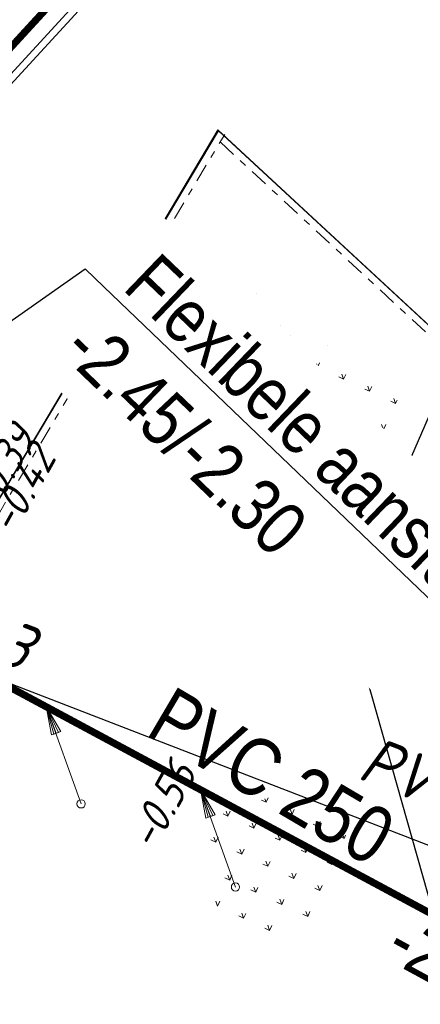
# Model space of a CAD drawing. Header units: metres. Extents: x 111546 to 149831, y 498798 to 507863.
# Tile 958 of 1056: x 111960.06 to 111965.65, y 501880.33 to 501894.08. Entities that reach past the tile are written whole.
import ezdxf
from ezdxf import colors
from ezdxf.entities.mleader import LeaderData, LeaderLine
from ezdxf.enums import TextEntityAlignment as Align
from ezdxf.math import Vec2, Vec3

# ---------------------------------------------------------------- set-up
doc = ezdxf.new("R2010")
doc.units = ezdxf.units.M
for name, pattern in [('DASHDOT', [25.4, 12.7, -6.35, 0, -6.35]), ('DASHED', [19.05, 12.7, -6.35]), ('HIDDEN', [9.525, 6.35, -3.175])]:
    doc.linetypes.add(name, pattern=pattern)
for name, color, linetype in [('0-hoogte mv-bestaand', 253, 'Continuous'), ('0-werkgrens', 210, 'FENCELINE1'), ('2-nw- bob-DWA', 20, 'Continuous'), ('2-nw-diameter DWA', 20, 'Continuous'), ('2-nw-streng-DWA PVC', 131, 'DASHED'), ('2-nw-tekst-flexibele aansluiting', 7, 'Continuous'), ('2-vw-DWA-streng-PVC400-excl grondwerk', 41, 'RI-HWA-V'), ('2-vw-Streng gemengd  bobtot', 54, 'Continuous'), ('2-vw-Streng gemengd diameter', 54, 'Continuous'), ('3-vw-band-ob 6x20', 30, 'Continuous'), ('B01_HOOFDGEBOUW', 1, 'Continuous'), ('T10_CULTUUR-SCHEID', 252, 'HIDDEN')]:
    doc.layers.add(name, color=color, linetype=linetype)
for name, color, linetype, lineweight in [('0-kadastrale percelen', 253, 'AI-KADASTRAAL', 9), ('2-nw-inlaat-dwa 125', 10, 'Continuous', 15), ('3-nw-band-ob 10x20', 7, 'Continuous', 13), ('3-nw-band-ob 10x20-achterkant', 7, 'DASHDOT', 13), ('3-nw-text-20-herinrichting', 7, 'Continuous', 15), ('4-bs-gras', 253, 'Continuous', 9), ('4-nw-gazon', 7, 'Continuous', 5)]:
    doc.layers.add(name, color=color, linetype=linetype, lineweight=lineweight)
doc.styles.get("Standard").update_dxf_attribs({"font": 'isocp-ie.shx'})
doc.styles.add('veysel', font='isocp-ie.shx', dxfattribs={"height": 0.1})
doc.styles.add('Zaanstad', font='ARIALN.TTF')
doc.styles.add('Zaanstad 1-500 1.8mm', font='ARIALN.TTF', dxfattribs={"height": 0.9})
doc.styles.add('Zaanstad 1-500 2.0mm', font='ARIALN.TTF', dxfattribs={"height": 1})
doc.linetypes.add('AI-KADASTRAAL', pattern='A,5.5,-2,["K",Standard,S=1.8,R=0,X=0,Y=-0.9],-2,5.5,-2,[5,NLCS.SHX,S=0.75,R=0,X=0,Y=0],-2', length=19)
doc.linetypes.add('FENCELINE1', pattern='A,6.35,-2.54,[133,ltypeshp.shx,S=2.54,R=0,X=-2.54,Y=0],-2.54,25.4', length=36.83)
doc.linetypes.add('RI-HWA-V', pattern='A,2.5,[24,NLCS.SHX,S=1,R=0,X=0,Y=0],2.5,-1.8', length=6.8)

# ---------------------------------------------------------------- blocks, each defined once
blk = doc.blocks.new('2-inlaat')
for p, q in [((-1.728, 2.693), (0, 0)), ((0, 0), (-0.357, 0.822))]:
    blk.add_line(p, q)
blk.add_lwpolyline([(-0.357, 0.822), (-0.618, 0.653), (0, 0), (-0.424, 0.781), (-0.552, 0.694), (0, 0), (-0.491, 0.739)])
blk.add_circle((-1.728, 2.693), 0.128)

msp = doc.modelspace()

# ---------------------------------------------------------------- hatches: boundary and pattern name
at = {"layer": '4-bs-gras'}
h = msp.add_hatch(dxfattribs=at)
h.set_pattern_fill('AGR-KRUIDEN', color=256, scale=0.04, pattern_type=2)
h.set_pattern_definition([(110.0468, (111942.91628, 501876.63658), (-0.3626612, 0.1687508), [0.075, -0.4906854]), (65.0468, (111942.9163, 501876.63658), (-0.362661, 0.168751), [0.075, -0.325]), (155.0468, (111942.9163, 501876.63658), (-0.168751, -0.362661), [0.075, -0.325])])
h.paths.add_polyline_path([(111965.3322, 501888.8313), (111964.6154, 501889.4235), (111963.9606, 501889.1845), (111963.3874, 501889.1795), (111963.3962, 501888.1689), (111963.6973, 501887.3439), (111964.6274, 501887.4005), (111965.0626, 501887.9058), (111965.2493, 501888.1061)])
h = msp.add_hatch(dxfattribs=at)
h.set_pattern_fill('AGR-KRUIDEN', color=256, scale=0.04, pattern_type=2)
h.set_pattern_definition([(110.0468, (111942.1974, 501870.5651), (-0.3626612, 0.1687508), [0.075, -0.4906854]), (65.0468, (111942.1974, 501870.5651), (-0.362661, 0.168751), [0.075, -0.325]), (155.0468, (111942.1974, 501870.5651), (-0.168751, -0.362661), [0.075, -0.325])])
h.paths.add_polyline_path([(111964.6134, 501882.7599), (111963.8965, 501883.352), (111963.2417, 501883.1131), (111962.6685, 501883.1081), (111962.6774, 501882.0974), (111962.9784, 501881.2724), (111963.9085, 501881.329), (111964.3437, 501881.8343), (111964.5304, 501882.0346)])
at = {"layer": '4-nw-gazon', "ltscale": 0.1}
h = msp.add_hatch(dxfattribs=at)
h.set_pattern_fill('AGR-GRAS_GAZON', color=256, scale=0.5, angle=-46.148, pattern_type=2)
h.set_pattern_definition([(308.76637, (112563.8572, 501160.0147), (0.9624805, 0.0527809), [0, -0.76, 0, -0.85, 0, -0.8125]), (278.76637, (112563.8572, 501160.0147), (1.4302849, -0.8534867), [0, -0.41, 0, -0.685, 0, -0.2625]), (238.76637, (112563.8436, 501160.6296), (0.037241, -1.5566281), [0, -0.25, 0, -0.9, 0, -1.175]), (228.76637, (112563.8436, 501160.6296), (0.4719491, -1.4929976), [0, -0.125, 0, -0.59, 0, -0.675]), (322.26637, (112565.7336, 501161.3265), (0.8731955, 0.27140796), [0.075, -1.04775]), (281.26637, (112561.9246, 501161.2423), (0.83706867, -0.3680336), [0.075, -1.04775])])
edge = h.paths.add_edge_path()
edge.add_arc((111963.2394, 501889.2667), 1.1599, 0, 360)

# ---------------------------------------------------------------- linework, layer by layer
at = {"layer": '0-kadastrale percelen', "ltscale": 0.25}
msp.add_lwpolyline([(111934.213, 501910.212), (111956.638, 501889.719), (111961.789, 501895.338)], dxfattribs=at)
at = {"layer": '2-nw-streng-DWA PVC', "ltscale": 0.1, "const_width": 0.1}
msp.add_lwpolyline([(111955.1453, 501887.3301), (111967.8661, 501880.4877)], dxfattribs=at)
at = {"layer": '2-vw-DWA-streng-PVC400-excl grondwerk', "ltscale": 0.2, "flags": 128}
msp.add_lwpolyline([(111968.9271, 501881.3266), (111957.5834, 501885.7154)], dxfattribs=at)
at = {"layer": '3-nw-band-ob 10x20', "ltscale": 0.02}
msp.add_lwpolyline([(111951.504, 501873.4875), (111962.8348, 501892.5261)], dxfattribs=at)
at = {"layer": '3-nw-band-ob 10x20'}
msp.add_lwpolyline([(111962.8348, 501892.5261), (111974.899, 501881.3546)], dxfattribs=at)
at = {"layer": '3-nw-band-ob 10x20-achterkant', "ltscale": 0.02}
for points in [[(111951.6505, 501873.5381), (111962.9208, 501892.4749)], [(111962.8576, 501892.3687), (111974.7811, 501881.3275)]]:
    msp.add_lwpolyline(points, dxfattribs=at)
at = {"layer": '3-vw-band-ob 6x20', "ltscale": 0.05}
msp.add_lwpolyline([(111966.161, 501889.446), (111962.823, 501892.537), (111954.657, 501878.771), (111954.79, 501878.648), (111951.707, 501873.409), (111957.225, 501871.276), (111959.885, 501878.21), (111961.388, 501877.632)], dxfattribs=at)
at = {"layer": 'B01_HOOFDGEBOUW'}
msp.add_lwpolyline([(111968.736, 501925.446), (111972.29, 501922.218), (111971.229, 501921.05), (111979.02, 501913.949), (111956.712, 501889.662), (111945.408, 501899.998)], dxfattribs=at)
at = {"layer": 'T10_CULTUUR-SCHEID'}
msp.add_lwpolyline([(111965.36, 501876.176), (111966.336, 501879.809), (111964.621, 501885.89), (111966.161, 501889.446)], dxfattribs=at)

# ---------------------------------------------------------------- block references
at = {"layer": '2-nw-inlaat-dwa 125', "xscale": 0.4513648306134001, "yscale": 0.4513648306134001, "zscale": 0.4513648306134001, "rotation": 167.1181628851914}
for p in [(111960.429, 501884.4907), (111962.5818, 501883.3301)]:
    msp.add_blockref('2-inlaat', p, dxfattribs=at)

# ---------------------------------------------------------------- texts
at = {"layer": '0-hoogte mv-bestaand', "style": 'veysel', "oblique": 15}
for s, p in [('-0.39', (111959.9995, 501887.6972)), ('-0.42', (111960.2792, 501887.4102)), ('-0.56', (111962.2386, 501883.0036))]:
    msp.add_text(s, height=0.45, rotation=61, dxfattribs=at).set_placement(p, align=Align.CENTER)
at = {"layer": '2-nw- bob-DWA', "style": 'Zaanstad 1-500 1.8mm'}
msp.add_text('-2.27', height=0.75, rotation=331.43743, dxfattribs=at).set_placement((111967.2042, 501880.7099), align=Align.TOP_RIGHT)
at = {"layer": '2-nw-diameter DWA', "style": 'Zaanstad 1-500 2.0mm'}
msp.add_text('PVC 250', height=0.8, rotation=329.50629, dxfattribs=at).set_placement((111963.2539, 501882.9662), align=Align.BOTTOM_CENTER)
at = {"layer": '2-vw-Streng gemengd  bobtot', "oblique": 15}
msp.add_text('-2.43', height=0.65, rotation=338.8486, dxfattribs=at).set_placement((111958.3112, 501885.4492), align=Align.BOTTOM_LEFT)
at = {"layer": '2-vw-Streng gemengd diameter', "oblique": 15}
msp.add_text('PVC400', height=0.65, rotation=338.8486, dxfattribs=at).set_placement((111964.6788, 501883.3108), align=Align.BOTTOM_LEFT)

# ---------------------------------------------------------------- next in the draw order: texts
at = {"layer": '3-nw-text-20-herinrichting', "color": 0, "insert": (111961.5027, 501889.0689), "char_height": 0.408319, "attachment_point": 7, "rotation": 59.77288, "style": 'veysel', "bg_fill": 3, "box_fill_scale": 1.1, "bg_fill_color": 9, "bg_fill_true_color": 13158600, "bg_fill_transparency": 0}
msp.add_mtext('\\A1;ob 10x20', dxfattribs=at)

# ---------------------------------------------------------------- next in the draw order: leaders
at = {"layer": '2-nw-tekst-flexibele aansluiting'}
ml = msp.add_multileader_mtext('Standard', dxfattribs=at)
ml.set_content('Flexibele aansluiting\\P-2.45/-2.30', color=256, style='Zaanstad')
ml.set_leader_properties()
ml.build(insert=Vec2(0, 0))
ml.multileader.update_dxf_attribs({"has_text_frame": 1, "text_left_attachment_type": 6, "text_right_attachment_type": 5, "dogleg_length": 0.36, "arrow_head_size": 0.8, "scale": 0.5})
ctx = ml.context
ctx.base_point, ctx.scale, ctx.char_height, ctx.arrow_head_size, ctx.landing_gap_size, ctx.plane_origin, ctx.plane_x_axis, ctx.plane_y_axis = Vec3(111961.2327, 501890.3491), 0.5, 0.75, 0.8, 0.2, Vec3(111980.2891, 501872.3616), Vec3(0.7213931, -0.6925258), Vec3(0.6925258, 0.7213931)
ctx.left_attachment, ctx.right_attachment = 6, 5
notes = []
notes.append((ctx, [(0, (1, 1, 0), (111960.973, 501890.5984), (0.7213931, -0.6925258), 0.36, [(1, [(111956.0567, 501887.1359)], 0, [])])]))
ctx.mtext.insert, ctx.mtext.text_direction, ctx.mtext.rotation, ctx.mtext.flow_direction = Vec3(111962.0002, 501890.8599), Vec3(0.7213931, -0.6925258), 5.5182008, 5
ctx.mtext.has_bg_fill, ctx.mtext.bg_color, ctx.mtext.bg_scale_factor, ctx.mtext.bg_transparency, ctx.mtext.use_window_bg_color = 1, -1027028792, 1.5, 0, 1
for ctx, leaders in notes:
    for number, flags, end, landing, length, lines in leaders:
        leader = LeaderData()
        leader.index, (leader.has_last_leader_line, leader.has_dogleg_vector, leader.attachment_direction) = number, flags
        leader.last_leader_point, leader.dogleg_vector, leader.dogleg_length = Vec3(end), Vec3(landing), length
        for number, points, colour, breaks in lines:
            line = LeaderLine()
            line.index, line.vertices, line.color, line.breaks = number, Vec3.list(points), colors.encode_raw_color(colour), breaks
            leader.lines.append(line)
        ctx.leaders.append(leader)

# ---------------------------------------------------------------- next in the draw order: linework, layer by layer
at = {"layer": '0-werkgrens', "ltscale": 0.1, "const_width": 0.1}
msp.add_lwpolyline([(111934.3816, 501910.3965), (111956.6224, 501890.0719), (111961.6047, 501895.5069)], dxfattribs=at)

doc.saveas('drawing.dxf')
